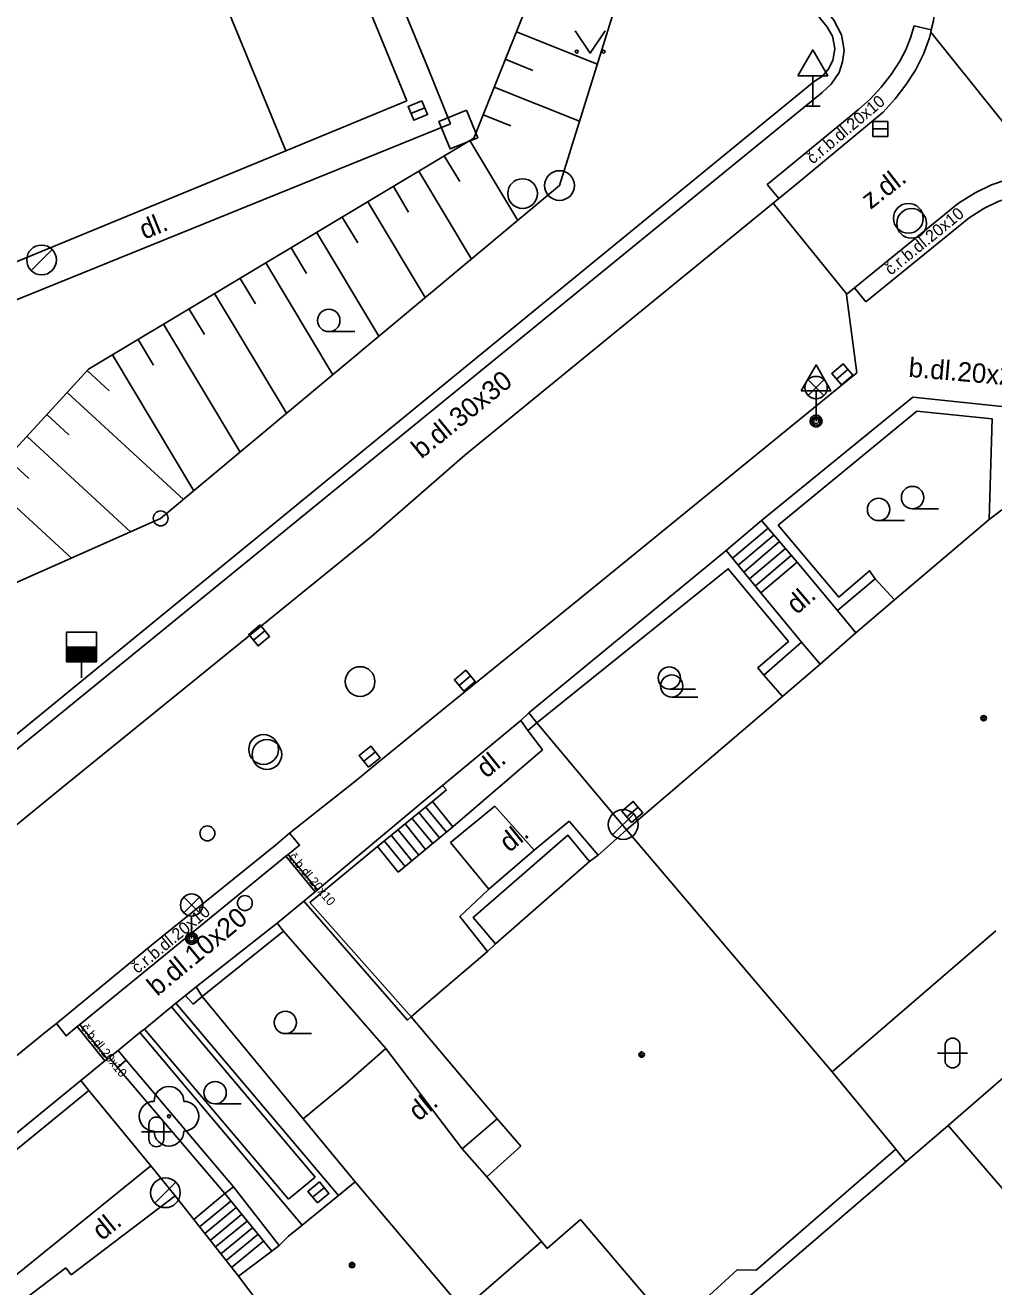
# Model space of a CAD drawing. Extents: x -600391 to -599491, y -1160176 to -1159402.
# Drawn here: x -599926.59 to -599894.05, y -1159936.53 to -1159894.16 of the extents above; entities that cross this region are included whole.
import ezdxf

# ---------------------------------------------------------------- set-up
doc = ezdxf.new("R2010")
doc.units = 0
for name, color, linetype in [('Level 10', 7, 'Continuous'), ('Level 11', 7, 'Continuous'), ('Level 14', 7, 'Continuous'), ('Level 15', 7, 'Continuous'), ('Level 22', 7, 'Continuous'), ('Level 26', 7, 'Continuous'), ('Level 27', 7, 'Continuous'), ('Level 28', 7, 'Continuous'), ('Level 33', 7, 'Continuous'), ('Level 34', 7, 'Continuous'), ('Level 36', 7, 'Continuous'), ('Level 39', 7, 'Continuous'), ('Level 40', 7, 'Continuous'), ('Level 5', 7, 'Continuous'), ('Level 51', 7, 'Continuous'), ('Level 7', 7, 'Continuous'), ('Level 8', 7, 'Continuous'), ('Level 9', 7, 'Continuous')]:
    doc.layers.add(name, color=color, linetype=linetype)

msp = doc.modelspace()

# ---------------------------------------------------------------- linework, layer by layer
at = {"layer": 'Level 10'}
for points in [[(-599896.01, -1159893.42), (-599896.08, -1159894.01), (-599896.15, -1159894.31), (-599896.17, -1159894.39), (-599896.21, -1159894.58), (-599896.41, -1159895.13), (-599896.68, -1159895.66)], [(-599897, -1159896.16), (-599896.68, -1159895.66)], [(-599897, -1159896.16), (-599897.36, -1159896.63), (-599897.77, -1159897.07), (-599898.22, -1159897.46)], [(-599898.22, -1159897.46), (-599900.79, -1159899.58), (-599901.27, -1159899.97), (-599901.46, -1159900.13), (-599911.82, -1159908.6)], [(-599894.67, -1159899.78), (-599894.13, -1159899.52), (-599893.57, -1159899.32), (-599893.3, -1159899.25), (-599892.98, -1159899.17), (-599892.39, -1159899.09)], [(-599898.99, -1159903.19), (-599898.73, -1159902.98), (-599898.07, -1159902.44), (-599895.23, -1159900.13), (-599894.67, -1159899.78)], [(-599898.65, -1159905.83), (-599899, -1159903.21), (-599898.99, -1159903.19)], [(-599898.65, -1159905.83), (-599907.98, -1159913.43)], [(-599911.82, -1159908.6), (-599914.96, -1159911.33), (-599925.54, -1159919.92), (-599941.57, -1159933.04), (-599950.13, -1159940)], [(-599907.98, -1159913.43), (-599912.46, -1159917.06), (-599914.77, -1159918.94), (-599915.47, -1159919.52), (-599917.71, -1159921.29), (-599918.18, -1159921.69), (-599922.35, -1159925.05), (-599925.54, -1159927.69), (-599925.9, -1159927.97), (-599936.86, -1159936.91), (-599937.36, -1159937.36), (-599940.49, -1159939.85), (-599940.86, -1159940.15), (-599941.25, -1159940.48), (-599946.99, -1159945.18), (-599947.87, -1159945.9)]]:
    msp.add_lwpolyline(points, dxfattribs=at)
at = {"layer": 'Level 11'}
for points in [[(-599913.1, -1159895.5), (-599918.54, -1159882.33), (-599919.14, -1159882.04), (-599924.58, -1159871.49), (-599924.05, -1159869.73), (-599923.24, -1159870.71), (-599920.59, -1159868.53)], [(-599896.73, -1159894.17), (-599896.85, -1159894.58), (-599897.01, -1159894.98), (-599897.21, -1159895.36)], [(-599896.15, -1159894.31), (-599896.73, -1159894.17)], [(-599896.17, -1159894.39), (-599892.39, -1159899.09)], [(-599897.21, -1159895.36), (-599897.5, -1159895.81), (-599897.83, -1159896.24), (-599898.19, -1159896.63), (-599898.6, -1159896.98)], [(-599913.1, -1159895.5), (-599912.3, -1159897.47)], [(-599901.66, -1159899.5), (-599901.18, -1159899.11), (-599898.6, -1159896.98)], [(-599912.3, -1159897.47), (-599932.56, -1159905.67)], [(-599901.27, -1159899.97), (-599901.66, -1159899.5)], [(-599894.38, -1159900.31), (-599893.9, -1159900.08), (-599893.39, -1159899.9), (-599892.87, -1159899.77)], [(-599901.46, -1159900.13), (-599898.99, -1159903.19)], [(-599898.35, -1159903.45), (-599897.69, -1159902.91), (-599894.88, -1159900.62), (-599894.38, -1159900.31)], [(-599898.73, -1159902.98), (-599898.35, -1159903.45)], [(-599901.63, -1159911.05), (-599902.83, -1159912.06)], [(-599901.44, -1159911.28), (-599902.64, -1159912.29)], [(-599901.25, -1159911.5), (-599902.45, -1159912.52)], [(-599901.05, -1159911.73), (-599902.26, -1159912.75)], [(-599900.86, -1159911.97), (-599902.06, -1159912.99)], [(-599900.66, -1159912.19), (-599901.88, -1159913.22)], [(-599898.03, -1159912.75), (-599897.38, -1159913.46)], [(-599899.3, -1159913.81), (-599898.68, -1159914.56)], [(-599900.51, -1159914.88), (-599899.88, -1159915.62)], [(-599901.78, -1159915.98), (-599901.15, -1159916.7)], [(-599909.4, -1159917.59), (-599909.67, -1159917.25)], [(-599909.94, -1159917.51), (-599912.57, -1159919.69)], [(-599909.7, -1159917.84), (-599909.21, -1159918.49), (-599912.22, -1159921.08)], [(-599906.39, -1159921.18), (-599909.4, -1159917.59)], [(-599912.22, -1159921.08), (-599912.91, -1159920.23)], [(-599910.81, -1159920.38), (-599912.3, -1159921.61)], [(-599912.9, -1159921.64), (-599913.6, -1159920.79)], [(-599912.67, -1159921.45), (-599913.37, -1159920.6)], [(-599912.44, -1159921.26), (-599913.14, -1159920.41)], [(-599913.37, -1159922.03), (-599914.07, -1159921.17)], [(-599914.06, -1159922.6), (-599912.22, -1159921.08)], [(-599913.14, -1159921.84), (-599913.83, -1159920.98)], [(-599909.49, -1159921.86), (-599908.32, -1159920.89)], [(-599908.32, -1159920.89), (-599907.34, -1159922.03)], [(-599917.71, -1159921.29), (-599917.37, -1159921.7), (-599917.76, -1159922.01), (-599917.83, -1159922.07), (-599924.76, -1159927.72), (-599924.84, -1159927.79), (-599925.22, -1159928.1), (-599925.54, -1159927.69)], [(-599913.83, -1159922.41), (-599914.53, -1159921.55)], [(-599913.6, -1159922.22), (-599914.3, -1159921.36)], [(-599907.63, -1159922.24), (-599908.36, -1159921.36), (-599911.54, -1159924.12), (-599910.79, -1159925.01)], [(-599917.83, -1159922.07), (-599916.85, -1159923.26)], [(-599917.76, -1159922.01), (-599916.77, -1159923.2)], [(-599914.06, -1159922.6), (-599914.76, -1159921.74)], [(-599909.49, -1159921.86), (-599911.01, -1159923.17)], [(-599911.01, -1159923.17), (-599911.26, -1159923.41)], [(-599911.99, -1159924.09), (-599911.26, -1159923.41)], [(-599911.06, -1159925.27), (-599911.99, -1159924.09)], [(-599914.48, -1159928.53), (-599917.91, -1159924.58)], [(-599916.85, -1159932.85), (-599921.68, -1159927.13)], [(-599916.07, -1159933.46), (-599921.53, -1159927)], [(-599924.84, -1159927.79), (-599923.91, -1159928.94)], [(-599924.76, -1159927.72), (-599923.83, -1159928.88)], [(-599922.74, -1159927.99), (-599917.29, -1159934.46)], [(-599917.75, -1159933.59), (-599922.58, -1159927.87)], [(-599915.76, -1159929.66), (-599914.48, -1159928.53)], [(-599914.48, -1159928.53), (-599911.91, -1159931.9)], [(-599919.88, -1159933.4), (-599923.49, -1159929.16)], [(-599923.2, -1159928.92), (-599919.59, -1159933.17)], [(-599917.25, -1159930.89), (-599915.76, -1159929.66)], [(-599924.45, -1159929.93), (-599922.37, -1159932.47), (-599921.55, -1159933.47)], [(-599910.73, -1159930.89), (-599911.91, -1159931.9)], [(-599911.91, -1159931.9), (-599911.08, -1159932.83)], [(-599922.37, -1159932.47), (-599932.87, -1159940.96)], [(-599917.75, -1159933.59), (-599916.85, -1159932.85)], [(-599920.93, -1159934.27), (-599919.88, -1159933.4)], [(-599919.59, -1159933.17), (-599918.06, -1159935.14)], [(-599919.68, -1159933.65), (-599920.74, -1159934.51)], [(-599919.5, -1159933.87), (-599920.56, -1159934.74)], [(-599919.32, -1159934.1), (-599920.38, -1159934.97)], [(-599919.13, -1159934.32), (-599920.2, -1159935.19)], [(-599918.95, -1159934.55), (-599920.02, -1159935.42)], [(-599918.77, -1159934.77), (-599919.84, -1159935.65)], [(-599918.58, -1159935), (-599919.66, -1159935.88)]]:
    msp.add_lwpolyline(points, dxfattribs=at)
at = {"layer": 'Level 14'}
for points in [[(-599908.64, -1159899.54), (-599905.65, -1159889.94)], [(-599908.98, -1159891.59), (-599911.52, -1159897.95)], [(-599911.52, -1159897.95), (-599924.46, -1159905.71)], [(-599908.64, -1159899.54), (-599922.04, -1159910.72)], [(-599924.46, -1159905.71), (-599931.1, -1159912.94), (-599931.35, -1159913.08)], [(-599922.04, -1159910.72), (-599930.07, -1159914.28), (-599930.25, -1159914.42)]]:
    msp.add_lwpolyline(points, dxfattribs=at)
at = {"layer": 'Level 15'}
for points in [[(-599910.09, -1159894.38), (-599907.37, -1159895.46)], [(-599910.46, -1159895.3), (-599909.54, -1159895.68)], [(-599910.83, -1159896.23), (-599907.97, -1159897.38)], [(-599911.21, -1159897.16), (-599910.28, -1159897.53)], [(-599911.65, -1159898.03), (-599910.04, -1159900.71)], [(-599912.51, -1159898.54), (-599911.99, -1159899.4)], [(-599913.37, -1159899.06), (-599911.6, -1159902.01)], [(-599914.22, -1159899.57), (-599913.71, -1159900.43)], [(-599915.08, -1159900.09), (-599913.15, -1159903.3)], [(-599915.94, -1159900.6), (-599915.42, -1159901.46)], [(-599916.8, -1159901.11), (-599914.71, -1159904.6)], [(-599917.65, -1159901.63), (-599917.14, -1159902.49)], [(-599918.51, -1159902.14), (-599916.26, -1159905.9)], [(-599919.37, -1159902.66), (-599918.85, -1159903.51)], [(-599920.23, -1159903.17), (-599917.81, -1159907.19)], [(-599921.08, -1159903.69), (-599920.57, -1159904.54)], [(-599921.94, -1159904.2), (-599919.37, -1159908.49)], [(-599922.8, -1159904.71), (-599922.28, -1159905.57)], [(-599923.66, -1159905.23), (-599920.92, -1159909.79)], [(-599924.5, -1159905.76), (-599923.77, -1159906.43)], [(-599925.18, -1159906.49), (-599921.27, -1159910.08)], [(-599925.86, -1159907.23), (-599925.12, -1159907.91)], [(-599926.53, -1159907.97), (-599923.05, -1159911.17)], [(-599927.21, -1159908.7), (-599926.47, -1159909.38)], [(-599927.89, -1159909.44), (-599925.04, -1159912.05)]]:
    msp.add_lwpolyline(points, dxfattribs=at)
at = {"layer": 'Level 22'}
msp.add_circle((-599921.76, -1159930.8), 0.05, dxfattribs=at)
for centre, start, end in [((-599921.76, -1159930.3), 0, 180), ((-599922.26, -1159930.8), 90, 270), ((-599921.26, -1159930.8), 270, 90), ((-599921.76, -1159931.3), 180, 0)]:
    msp.add_arc(centre, 0.5, start, end, dxfattribs=at)
at = {"layer": 'Level 26'}
msp.add_lwpolyline([(-599911.764, -1159897.009), (-599912.691, -1159897.384), (-599912.316, -1159898.311), (-599911.389, -1159897.936)], close=True, dxfattribs=at)
at = {"layer": 'Level 27'}
for p, q in [((-599913.169, -1159896.925), (-599913.631, -1159897.115)), ((-599898.11, -1159897.64), (-599897.61, -1159897.64)), ((-599926.394, -1159902.393), (-599925.687, -1159901.686)), ((-599899.332, -1159906.041), (-599898.948, -1159905.719)), ((-599918.536, -1159914.492), (-599918.924, -1159914.808)), ((-599912.012, -1159916.331), (-599911.628, -1159916.009)), ((-599915.216, -1159918.875), (-599914.824, -1159918.565)), ((-599906.854, -1159921.353), (-599906.147, -1159920.646)), ((-599906.38, -1159920.742), (-599906, -1159920.418)), ((-599922.234, -1159933.723), (-599921.527, -1159933.016)), ((-599916.934, -1159933.518), (-599916.546, -1159933.202))]:
    msp.add_line(p, q, dxfattribs=at)
for points in [[(-599913.264, -1159896.694), (-599913.726, -1159896.884), (-599913.536, -1159897.346), (-599913.074, -1159897.156)], [(-599898.11, -1159897.89), (-599897.61, -1159897.89), (-599897.61, -1159897.39), (-599898.11, -1159897.39)], [(-599899.171, -1159906.232), (-599898.788, -1159905.911), (-599899.109, -1159905.528), (-599899.492, -1159905.849)], [(-599918.694, -1159914.298), (-599919.082, -1159914.614), (-599918.766, -1159915.002), (-599918.378, -1159914.686)], [(-599911.851, -1159916.522), (-599911.468, -1159916.201), (-599911.789, -1159915.818), (-599912.172, -1159916.139)], [(-599915.06, -1159919.071), (-599914.669, -1159918.76), (-599914.98, -1159918.369), (-599915.371, -1159918.68)], [(-599906.218, -1159920.932), (-599905.838, -1159920.608), (-599906.162, -1159920.228), (-599906.542, -1159920.552)], [(-599916.776, -1159933.712), (-599916.388, -1159933.396), (-599916.704, -1159933.008), (-599917.092, -1159933.324)]]:
    msp.add_lwpolyline(points, close=True, dxfattribs=at)
for centre in [(-599908.64, -1159899.54), (-599909.88, -1159899.81), (-599896.92, -1159900.64), (-599896.81, -1159900.81), (-599926.04, -1159902.04), (-599915.34, -1159916.2), (-599918.58, -1159918.48), (-599918.47, -1159918.65), (-599906.5, -1159921), (-599921.88, -1159933.37)]:
    msp.add_circle(centre, 0.5, dxfattribs=at)
at = {"layer": 'Level 28'}
for p, q in [((-599925.2, -1159915.04), (-599924.2, -1159915.04)), ((-599925.2, -1159915.09), (-599924.2, -1159915.09)), ((-599925.2, -1159915.14), (-599924.2, -1159915.14)), ((-599925.2, -1159915.19), (-599924.2, -1159915.19)), ((-599925.2, -1159915.24), (-599924.2, -1159915.24)), ((-599925.2, -1159915.29), (-599924.2, -1159915.29)), ((-599925.2, -1159915.34), (-599924.2, -1159915.34)), ((-599925.2, -1159915.39), (-599924.2, -1159915.39)), ((-599925.2, -1159915.44), (-599924.2, -1159915.44)), ((-599925.2, -1159915.49), (-599924.2, -1159915.49)), ((-599924.7, -1159915.54), (-599924.7, -1159916.07))]:
    msp.add_line(p, q, dxfattribs=at)
msp.add_lwpolyline([(-599925.2, -1159915.54), (-599924.2, -1159915.54), (-599924.2, -1159914.54), (-599925.2, -1159914.54)], close=True, dxfattribs=at)
for centre in [(-599922.04, -1159910.72), (-599920.47, -1159921.3), (-599919.21, -1159923.64)]:
    msp.add_circle(centre, 0.25, dxfattribs=at)
at = {"layer": 'Level 33'}
for p, q in [((-599900.285, -1159906.59), (-599899.755, -1159906.06)), ((-599900.285, -1159906.06), (-599899.755, -1159906.59)), ((-599900.02, -1159906.7), (-599900.02, -1159907.45)), ((-599921.265, -1159923.97), (-599920.735, -1159923.44)), ((-599921.265, -1159923.44), (-599920.735, -1159923.97)), ((-599921, -1159924.08), (-599921, -1159924.83))]:
    msp.add_line(p, q, dxfattribs=at)
for centre, radius in [((-599900.02, -1159906.325), 0.375), ((-599900.02, -1159907.45), 0.2), ((-599900.02, -1159907.45), 0.145), ((-599900.02, -1159907.45), 0.0876), ((-599921, -1159923.705), 0.375), ((-599921, -1159924.83), 0.2), ((-599921, -1159924.83), 0.145), ((-599921, -1159924.83), 0.0876)]:
    msp.add_circle(centre, radius, dxfattribs=at)
at = {"layer": 'Level 34'}
for p, q in [((-599900.13, -1159895.852), (-599900.13, -1159896.87)), ((-599900.38, -1159896.87), (-599899.88, -1159896.87)), ((-599900.02, -1159906.432), (-599900.02, -1159907.45))]:
    msp.add_line(p, q, dxfattribs=at)
for points in [[(-599900.63, -1159895.852), (-599899.63, -1159895.852), (-599900.13, -1159894.986)], [(-599900.52, -1159906.432), (-599899.52, -1159906.432), (-599900.02, -1159905.566)]]:
    msp.add_lwpolyline(points, close=True, dxfattribs=at)
at = {"layer": 'Level 36'}
for p, q in [((-599916.39, -1159904.445), (-599915.515, -1159904.445)), ((-599896.78, -1159910.395), (-599895.905, -1159910.395)), ((-599897.92, -1159910.795), (-599897.045, -1159910.795)), ((-599904.95, -1159916.455), (-599904.075, -1159916.455)), ((-599904.87, -1159916.725), (-599903.995, -1159916.725)), ((-599917.85, -1159928.025), (-599916.975, -1159928.025)), ((-599895.686, -1159928.426), (-599895.686, -1159928.926)), ((-599895.186, -1159928.426), (-599895.186, -1159928.926)), ((-599895.936, -1159928.676), (-599894.936, -1159928.676)), ((-599920.21, -1159930.385), (-599919.335, -1159930.385)), ((-599922.686, -1159931.326), (-599921.686, -1159931.326)), ((-599922.436, -1159931.076), (-599922.436, -1159931.576)), ((-599921.936, -1159931.076), (-599921.936, -1159931.576))]:
    msp.add_line(p, q, dxfattribs=at)
msp.add_lwpolyline([(-599908.11, -1159894.34), (-599907.61, -1159895.09), (-599907.11, -1159894.34)], dxfattribs=at)
for centre, radius in [((-599908.06, -1159895.04), 0.05), ((-599907.161, -1159895.04), 0.05), ((-599916.39, -1159904.07), 0.375), ((-599896.78, -1159910.02), 0.375), ((-599897.92, -1159910.42), 0.375), ((-599904.95, -1159916.08), 0.375), ((-599904.87, -1159916.35), 0.375), ((-599917.85, -1159927.65), 0.375), ((-599920.21, -1159930.01), 0.375)]:
    msp.add_circle(centre, radius, dxfattribs=at)
for centre, start, end in [((-599895.436, -1159928.426), 0, 180), ((-599895.436, -1159928.926), 180, 0), ((-599922.186, -1159931.076), 0, 180), ((-599922.186, -1159931.576), 180, 0)]:
    msp.add_arc(centre, 0.25, start, end, dxfattribs=at)
at = {"layer": 'Level 39'}
for centre, radius in [((-599894.39, -1159917.43), 0.09), ((-599894.39, -1159917.43), 0.0398), ((-599905.88, -1159928.73), 0.09), ((-599905.88, -1159928.73), 0.0398), ((-599915.61, -1159935.8), 0.09), ((-599915.61, -1159935.8), 0.0398)]:
    msp.add_circle(centre, radius, dxfattribs=at)
at = {"layer": 'Level 5'}
for points in [[(-599919.16, -1159883.57), (-599913.77, -1159896.69)], [(-599917.84, -1159898.37), (-599923.23, -1159885.24)], [(-599913.77, -1159896.69), (-599917.84, -1159898.37)], [(-599917.84, -1159898.37), (-599933.46, -1159904.8)], [(-599894.2, -1159910.76), (-599893.78, -1159910.43)], [(-599897.38, -1159913.46), (-599894.2, -1159910.76)], [(-599898.68, -1159914.56), (-599897.38, -1159913.46)], [(-599899.88, -1159915.62), (-599898.68, -1159914.56)], [(-599901.15, -1159916.7), (-599899.88, -1159915.62)], [(-599906.39, -1159921.18), (-599901.15, -1159916.7)], [(-599907.34, -1159922.03), (-599906.39, -1159921.18)], [(-599906.39, -1159921.18), (-599899.48, -1159929.31)], [(-599907.63, -1159922.24), (-599907.34, -1159922.03)], [(-599910.79, -1159925.01), (-599907.63, -1159922.24)], [(-599893.98, -1159924.57), (-599899.48, -1159929.31)], [(-599911.06, -1159925.27), (-599910.79, -1159925.01)], [(-599913.62, -1159927.46), (-599913.26, -1159927.15), (-599911.06, -1159925.27)], [(-599910.73, -1159930.89), (-599913.62, -1159927.46)], [(-599899.48, -1159929.31), (-599897.34, -1159931.91)], [(-599909.94, -1159931.81), (-599910.73, -1159930.89)], [(-599911.08, -1159932.83), (-599909.94, -1159931.81)], [(-599897.34, -1159931.91), (-599902.03, -1159935.97)], [(-599917.74, -1159934.83), (-599917.29, -1159934.46), (-599916.07, -1159933.46), (-599915.51, -1159933)], [(-599915.51, -1159933), (-599912.09, -1159937.04)], [(-599909.25, -1159935.01), (-599911.08, -1159932.83)], [(-599925.05, -1159936.13), (-599921.55, -1159933.47)], [(-599921.55, -1159933.47), (-599920.93, -1159934.27)], [(-599920.93, -1159934.27), (-599919.43, -1159936.17)], [(-599907.93, -1159934.27), (-599909.06, -1159935.24)], [(-599905.5, -1159937.12), (-599907.93, -1159934.27)], [(-599919.43, -1159936.17), (-599918.31, -1159935.33), (-599918.06, -1159935.14)], [(-599918.06, -1159935.14), (-599917.74, -1159934.83)], [(-599911.88, -1159937.29), (-599909.25, -1159935.01)], [(-599909.25, -1159935.01), (-599909.06, -1159935.24)], [(-599928.36, -1159938.26), (-599925.23, -1159935.89)], [(-599925.23, -1159935.89), (-599925.05, -1159936.13)], [(-599902.67, -1159935.96), (-599904, -1159937.18)], [(-599902.03, -1159935.97), (-599902.67, -1159935.96)], [(-599919.43, -1159936.17), (-599917.39, -1159938.87)]]:
    msp.add_lwpolyline(points, dxfattribs=at)
at = {"layer": 'Level 51'}
for points in [[(-599895.58, -1159931.11), (-599893.06, -1159928.93)], [(-599895.58, -1159931.11), (-599897.01, -1159932.33)], [(-599895.58, -1159931.11), (-599889.72, -1159937.92)], [(-599897.01, -1159932.33), (-599897.34, -1159931.91)], [(-599897.01, -1159932.33), (-599908.07, -1159941.84)]]:
    msp.add_lwpolyline(points, dxfattribs=at)
at = {"layer": 'Level 7'}
for points in [[(-599899.13, -1159895.39), (-599899.08, -1159894.99), (-599899.17, -1159894.48), (-599899.42, -1159893.99), (-599912.29, -1159878.13), (-599923.43, -1159864.44), (-599923.49, -1159864.37), (-599923.65, -1159864.17), (-599926.4, -1159861.06)], [(-599923.93, -1159864.42), (-599920.59, -1159868.53), (-599912.61, -1159878.32), (-599899.66, -1159894.2), (-599899.47, -1159894.52), (-599899.39, -1159894.94), (-599899.43, -1159895.22)], [(-599899.43, -1159895.22), (-599899.46, -1159895.33), (-599899.59, -1159895.61), (-599899.8, -1159895.87), (-599900.08, -1159896.05), (-599927.16, -1159918.2)], [(-599899.13, -1159895.39), (-599899.24, -1159895.74), (-599899.51, -1159896.14), (-599899.82, -1159896.42), (-599926.76, -1159918.38), (-599926.91, -1159918.5)], [(-599896.77, -1159906.65), (-599901.85, -1159910.79)], [(-599893.55, -1159906.98), (-599896.77, -1159906.65)], [(-599898.03, -1159912.75), (-599898.22, -1159912.48), (-599899.25, -1159913.36), (-599901.29, -1159910.95), (-599896.63, -1159907.12), (-599894.1, -1159907.38), (-599894.2, -1159910.76)], [(-599901.85, -1159910.79), (-599900.66, -1159912.19), (-599899.3, -1159913.81)], [(-599903.04, -1159911.8), (-599909.67, -1159917.25)], [(-599903.04, -1159911.8), (-599901.88, -1159913.22), (-599900.51, -1159914.88)], [(-599909.4, -1159917.59), (-599902.97, -1159912.41), (-599900.95, -1159914.85), (-599901.98, -1159915.74), (-599901.78, -1159915.98)], [(-599899.3, -1159913.81), (-599898.03, -1159912.75)], [(-599900.51, -1159914.88), (-599901.78, -1159915.98)], [(-599909.67, -1159917.25), (-599909.94, -1159917.51), (-599909.7, -1159917.84)], [(-599909.7, -1159917.84), (-599909.4, -1159917.59)], [(-599912.57, -1159919.69), (-599913.09, -1159920.12)], [(-599912.44, -1159919.84), (-599912.91, -1159920.23)], [(-599912.44, -1159919.84), (-599912.57, -1159919.69)], [(-599913.09, -1159920.12), (-599916.77, -1159923.2), (-599916.85, -1159923.26), (-599917.23, -1159923.58)], [(-599912.91, -1159920.23), (-599914.76, -1159921.74), (-599917.03, -1159923.62)], [(-599910.81, -1159920.38), (-599909.49, -1159921.86)], [(-599912.3, -1159921.61), (-599911.01, -1159923.17)], [(-599917.23, -1159923.58), (-599918.13, -1159924.31)], [(-599917.23, -1159923.58), (-599913.75, -1159927.57), (-599913.62, -1159927.46)], [(-599917.03, -1159923.62), (-599913.62, -1159927.46)], [(-599918.13, -1159924.31), (-599920.85, -1159926.45)], [(-599920.64, -1159926.78), (-599917.91, -1159924.58)], [(-599918.13, -1159924.31), (-599917.91, -1159924.58)], [(-599920.85, -1159926.45), (-599921.08, -1159926.64), (-599921.2, -1159926.74)], [(-599921.2, -1159926.74), (-599920.95, -1159927.04)], [(-599920.64, -1159926.78), (-599920.85, -1159926.45)], [(-599920.95, -1159927.04), (-599920.64, -1159926.78)], [(-599915.51, -1159933), (-599917.25, -1159930.89), (-599920.64, -1159926.78)], [(-599923.77, -1159928.83), (-599923.47, -1159928.59)], [(-599923.77, -1159928.83), (-599923.49, -1159929.16)], [(-599923.47, -1159928.59), (-599923.2, -1159928.92)], [(-599923.2, -1159928.92), (-599923.49, -1159929.16)], [(-599924.72, -1159929.6), (-599936.01, -1159938.82), (-599936.09, -1159938.88), (-599936.34, -1159939.09), (-599936.6, -1159939.3)], [(-599924.72, -1159929.6), (-599924.45, -1159929.93)], [(-599936.33, -1159939.64), (-599924.45, -1159929.93)], [(-599919.88, -1159933.4), (-599919.59, -1159933.17)], [(-599919.88, -1159933.4), (-599918.31, -1159935.33)]]:
    msp.add_lwpolyline(points, dxfattribs=at)
at = {"layer": 'Level 8'}
for points in [[(-599901.85, -1159910.79), (-599903.04, -1159911.8)], [(-599921.2, -1159926.74), (-599921.53, -1159927), (-599921.68, -1159927.13), (-599921.85, -1159927.27), (-599922.58, -1159927.87), (-599922.74, -1159927.99), (-599923.47, -1159928.59)], [(-599923.77, -1159928.83), (-599923.83, -1159928.88), (-599923.91, -1159928.94), (-599924.72, -1159929.6)]]:
    msp.add_lwpolyline(points, dxfattribs=at)
at = {"layer": 'Level 9'}
msp.add_lwpolyline([(-599909.94, -1159917.51), (-599909.7, -1159917.84), (-599909.21, -1159918.49), (-599912.22, -1159921.08)], dxfattribs=at)

# ---------------------------------------------------------------- texts
at = {"layer": 'Level 40'}
for s, height, rotation, p in [('č.r.b.dl.20x10', 0.4, 40, (-599900.13, -1159898.84)), ('z.dl.', 0.65, 37.7597, (-599898.19, -1159900.36)), ('č.r.b.dl.20x10', 0.4, 39, (-599897.51, -1159902.57)), ('dl.', 0.65, 22.0351, (-599922.59, -1159901.36)), ('b.dl.20x20', 0.65, 355.0736, (-599896.93, -1159905.96)), ('b.dl.30x30', 0.65, 39.1741, (-599913.28, -1159908.74)), ('dl.', 0.65, 40.5284, (-599900.67, -1159913.97)), ('dl.', 0.65, 38.9401, (-599911.1, -1159919.47)), ('dl.', 0.65, 38.9401, (-599910.33, -1159921.96)), ('č.b.dl.20x10', 0.3, 310, (-599917.76, -1159922.1)), ('č.r.b.dl.20x10', 0.39999, 39.3845, (-599922.82, -1159926.03)), ('b.dl.10x20', 0.65, 39.5617, (-599922.16, -1159926.79)), ('č.b.dl.20x10', 0.3, 309, (-599924.74, -1159927.84)), ('dl.', 0.65, 38.9401, (-599913.38, -1159930.99)), ('dl.', 0.65, 38.9401, (-599924.01, -1159935))]:
    msp.add_text(s, height=height, rotation=rotation, dxfattribs=at).set_placement(p)

doc.saveas('drawing.dxf')
